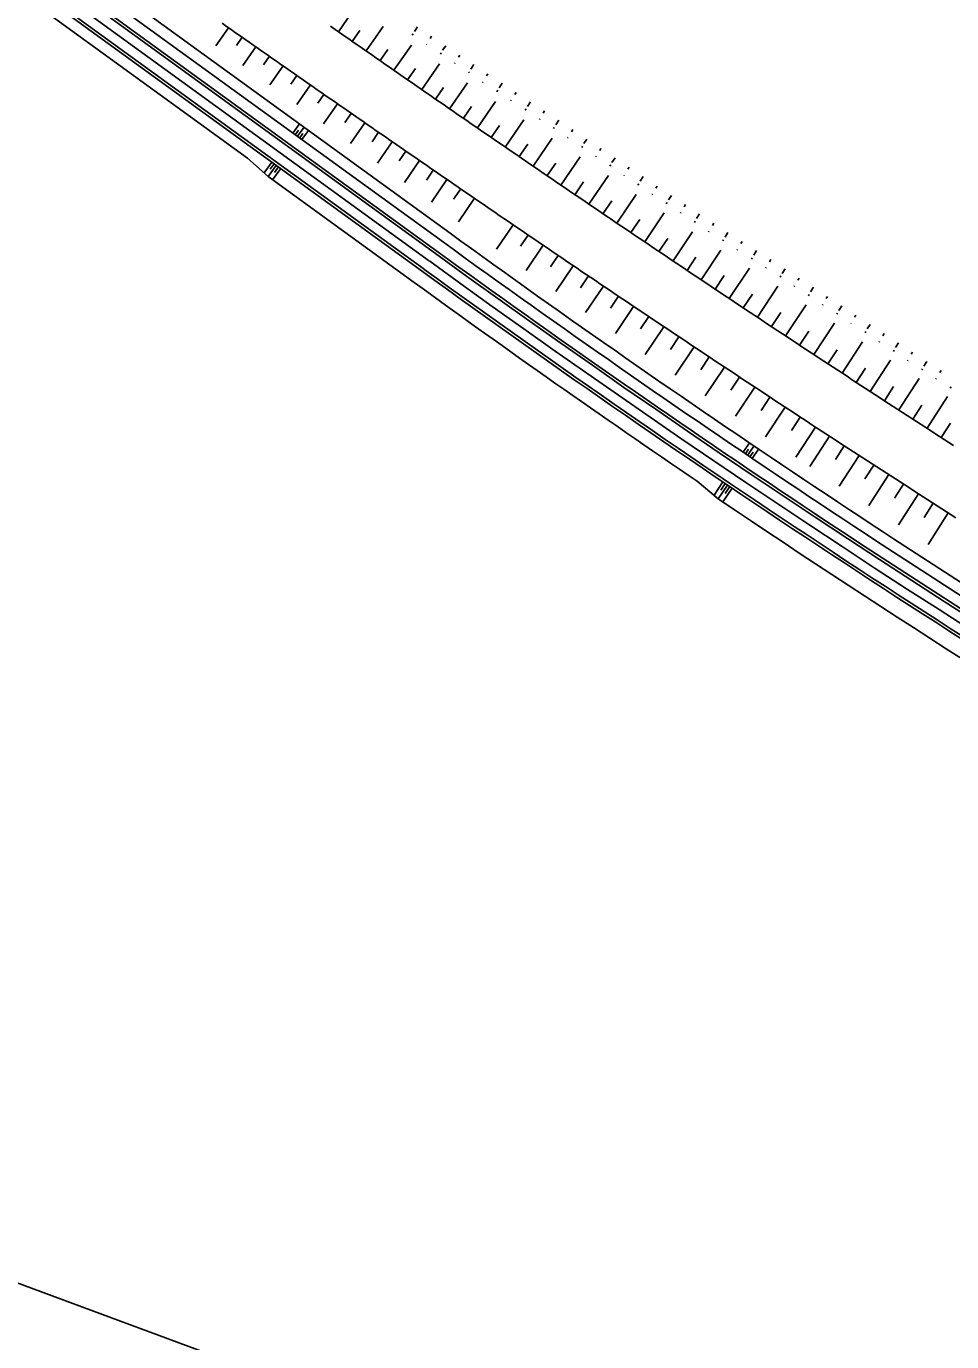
# Model space of a CAD drawing. Extents: x -552278 to -547230, y -1151007 to -1148251.
# Drawn here: x -549733.9 to -549566.4, y -1149699.7 to -1149461.7 of the extents above; entities that cross this region are included whole.
import ezdxf

# ---------------------------------------------------------------- set-up
doc = ezdxf.new("R2010")
doc.units = 0
doc.layers.add('u_trat navrh', color=7, linetype='Continuous')
doc.layers.add('x_formát_rám', color=7, linetype='Continuous')

msp = doc.modelspace()

# ---------------------------------------------------------------- linework, layer by layer
at = {"layer": 'u_trat navrh'}
for p, q in [((-549659.84, -1149502.8), (-549823.82, -1149383.82)), ((-549662.19, -1149506.04), (-549789.85, -1149413.41)), ((-549661.89, -1149505.63), (-549789.56, -1149413.01)), ((-549657.17, -1149499.12), (-549722.94, -1149451.4)), ((-549658.37, -1149500.77), (-549724.22, -1149453)), ((-549659.54, -1149502.39), (-549725.48, -1149454.56)), ((-549677.39, -1149462.67), (-549674.36, -1149458.32)), ((-549693.84, -1149485.54), (-549730.26, -1149459.12)), ((-549697.26, -1149461.96), (-549699.54, -1149465.22)), ((-549694.79, -1149463.68), (-549695.83, -1149465.17)), ((-549674.88, -1149464.42), (-549673.49, -1149462.43)), ((-549672.37, -1149466.16), (-549669.27, -1149461.71)), ((-549664.01, -1149463.32), (-549663.86, -1149463.09)), ((-549663.05, -1149461.81), (-549663.61, -1149462.64)), ((-549660.51, -1149463.51), (-549660.76, -1149463.88)), ((-549692.33, -1149465.41), (-549694.67, -1149468.76)), ((-549669.85, -1149467.91), (-549668.45, -1149465.88)), ((-549667.34, -1149469.65), (-549664.18, -1149465.1)), ((-549661.46, -1149465.01), (-549661.4, -1149464.91)), ((-549657.96, -1149465.21), (-549658.52, -1149466.04)), ((-549689.86, -1149467.13), (-549690.93, -1149468.66)), ((-549662.31, -1149473.13), (-549659.1, -1149468.49)), ((-549658.91, -1149466.71), (-549658.77, -1149466.5)), ((-549656.37, -1149468.42), (-549656.3, -1149468.32)), ((-549655.42, -1149466.91), (-549655.67, -1149467.29)), ((-549687.4, -1149468.85), (-549689.8, -1149472.29)), ((-549684.93, -1149470.58), (-549686.02, -1149472.14)), ((-549664.85, -1149471.38), (-549663.41, -1149469.31)), ((-549653.82, -1149470.13), (-549653.67, -1149469.91)), ((-549652.87, -1149468.62), (-549653.43, -1149469.45)), ((-549650.31, -1149470.3), (-549650.56, -1149470.68)), ((-549682.46, -1149472.3), (-549684.92, -1149475.83)), ((-549659.8, -1149474.87), (-549658.34, -1149472.77)), ((-549657.28, -1149476.61), (-549654.03, -1149471.9)), ((-549651.28, -1149471.84), (-549651.21, -1149471.73)), ((-549648.73, -1149473.54), (-549648.56, -1149473.27)), ((-549647.75, -1149471.98), (-549648.3, -1149472.82)), ((-549679.99, -1149474.01), (-549681.11, -1149475.63)), ((-549652.24, -1149480.08), (-549648.94, -1149475.28)), ((-549646.16, -1149475.2), (-549646.09, -1149475.09)), ((-549645.19, -1149473.66), (-549645.44, -1149474.04)), ((-549642.63, -1149475.34), (-549643.18, -1149476.18)), ((-549677.52, -1149475.73), (-549680.05, -1149479.36)), ((-549675.05, -1149477.45), (-549676.2, -1149479.1)), ((-549654.76, -1149478.34), (-549653.29, -1149476.21)), ((-549643.59, -1149476.87), (-549643.43, -1149476.63)), ((-549640.07, -1149477.02), (-549640.32, -1149477.4)), ((-549685.61, -1149481.01), (-549684.41, -1149479.36)), ((-549684.8, -1149481.6), (-549683.6, -1149479.95)), ((-549672.58, -1149479.16), (-549675.17, -1149482.9)), ((-549649.72, -1149481.81), (-549648.22, -1149479.62)), ((-549647.2, -1149483.54), (-549643.81, -1149478.61)), ((-549641.01, -1149478.53), (-549640.95, -1149478.43)), ((-549638.44, -1149480.19), (-549638.31, -1149480)), ((-549637.51, -1149478.7), (-549638.06, -1149479.54)), ((-549634.95, -1149480.38), (-549635.2, -1149480.76)), ((-549685.2, -1149481.31), (-549684.6, -1149480.48)), ((-549684.39, -1149481.89), (-549683.8, -1149481.07)), ((-549683.99, -1149482.19), (-549682.79, -1149480.54)), ((-549670.11, -1149480.87), (-549671.29, -1149482.58)), ((-549667.63, -1149482.58), (-549670.3, -1149486.44)), ((-549642.15, -1149487), (-549638.69, -1149481.93)), ((-549635.9, -1149481.9), (-549635.83, -1149481.8)), ((-549632.41, -1149482.09), (-549632.96, -1149482.91)), ((-549665.16, -1149484.29), (-549666.37, -1149486.05)), ((-549644.67, -1149485.27), (-549643.13, -1149483.01)), ((-549633.35, -1149483.61), (-549633.2, -1149483.38)), ((-549630.81, -1149485.31), (-549630.74, -1149485.21)), ((-549629.86, -1149483.79), (-549630.11, -1149484.16)), ((-549693.84, -1149485.54), (-549690.08, -1149488.88)), ((-549690.84, -1149488.22), (-549689.43, -1149486.27)), ((-549688.62, -1149486.86), (-549690.08, -1149488.88)), ((-549689.74, -1149487.56), (-549689.02, -1149486.57)), ((-549687.81, -1149487.45), (-549689.28, -1149489.47)), ((-549688.21, -1149487.15), (-549688.95, -1149488.17)), ((-549662.68, -1149486), (-549665.42, -1149489.97)), ((-549639.62, -1149488.72), (-549638.06, -1149486.43)), ((-549637.1, -1149490.44), (-549633.62, -1149485.33)), ((-549628.25, -1149487.01), (-549628.11, -1149486.79)), ((-549627.32, -1149485.49), (-549627.87, -1149486.32)), ((-549624.77, -1149487.2), (-549625.02, -1149487.57)), ((-549663.66, -1149508.06), (-549690.08, -1149488.88)), ((-549660.21, -1149487.71), (-549661.46, -1149489.52)), ((-549657.73, -1149489.41), (-549660.55, -1149493.51)), ((-549634.57, -1149492.16), (-549633, -1149489.85)), ((-549632.04, -1149493.88), (-549628.53, -1149488.72)), ((-549625.69, -1149488.69), (-549625.64, -1149488.61)), ((-549622.23, -1149488.9), (-549622.78, -1149489.73)), ((-549655.25, -1149491.11), (-549656.53, -1149492.99)), ((-549626.97, -1149497.31), (-549623.47, -1149492.13)), ((-549623.17, -1149490.43), (-549623.02, -1149490.2)), ((-549620.61, -1149492.11), (-549620.54, -1149492.01)), ((-549619.68, -1149490.59), (-549619.92, -1149490.97)), ((-549617.12, -1149492.28), (-549617.67, -1149493.11)), ((-549652.77, -1149492.82), (-549655.67, -1149497.05)), ((-549629.51, -1149495.6), (-549627.92, -1149493.26)), ((-549618.05, -1149493.8), (-549617.91, -1149493.58)), ((-549614.56, -1149493.96), (-549614.81, -1149494.34)), ((-549624.44, -1149499.03), (-549622.85, -1149496.68)), ((-549621.95, -1149500.7), (-549618.42, -1149495.46)), ((-549615.5, -1149495.5), (-549615.43, -1149495.39)), ((-549612.95, -1149497.19), (-549612.79, -1149496.95)), ((-549612.01, -1149495.65), (-549612.56, -1149496.49)), ((-549645.78, -1149497.59), (-549648.8, -1149502.01)), ((-549643.05, -1149499.46), (-549644.42, -1149501.48)), ((-549616.83, -1149504.15), (-549613.28, -1149498.86)), ((-549610.39, -1149498.88), (-549610.32, -1149498.77)), ((-549609.45, -1149497.34), (-549609.7, -1149497.71)), ((-549606.89, -1149499.01), (-549607.42, -1149499.86)), ((-549640.32, -1149501.31), (-549643.42, -1149505.87)), ((-549619.37, -1149502.44), (-549617.77, -1149500.07)), ((-549607.82, -1149500.54), (-549607.67, -1149500.31)), ((-549604.29, -1149500.64), (-549604.53, -1149501.02)), ((-549637.6, -1149503.16), (-549639.01, -1149505.24)), ((-549614.29, -1149505.85), (-549612.69, -1149503.47)), ((-549611.75, -1149507.55), (-549608.16, -1149502.19)), ((-549605.22, -1149502.17), (-549605.16, -1149502.07)), ((-549602.63, -1149503.8), (-549602.48, -1149503.57)), ((-549601.7, -1149502.27), (-549602.23, -1149503.12)), ((-549599.11, -1149503.9), (-549599.35, -1149504.28)), ((-549634.88, -1149505.01), (-549638.05, -1149509.69)), ((-549606.66, -1149510.95), (-549602.99, -1149505.44)), ((-549600.03, -1149505.43), (-549599.97, -1149505.33)), ((-549596.53, -1149505.56), (-549597.08, -1149506.39)), ((-549632.15, -1149506.85), (-549633.59, -1149508.99)), ((-549629.42, -1149508.69), (-549632.66, -1149513.5)), ((-549609.2, -1149509.25), (-549607.57, -1149506.81)), ((-549601.56, -1149514.34), (-549597.84, -1149508.73)), ((-549597.46, -1149507.09), (-549597.31, -1149506.87)), ((-549594.89, -1149508.77), (-549594.83, -1149508.67)), ((-549593.97, -1149507.24), (-549594.22, -1149507.61)), ((-549591.41, -1149508.91), (-549591.96, -1149509.75)), ((-549626.69, -1149510.53), (-549628.16, -1149512.72)), ((-549604.11, -1149512.64), (-549602.44, -1149510.13)), ((-549592.33, -1149510.44), (-549592.18, -1149510.22)), ((-549588.85, -1149510.59), (-549589.1, -1149510.97)), ((-549623.96, -1149512.37), (-549627.26, -1149517.28)), ((-549599.01, -1149516.03), (-549597.34, -1149513.49)), ((-549596.46, -1149517.71), (-549592.73, -1149512.06)), ((-549589.76, -1149512.12), (-549589.7, -1149512.02)), ((-549587.2, -1149513.8), (-549587.06, -1149513.58)), ((-549586.29, -1149512.27), (-549586.83, -1149513.11)), ((-549621.22, -1149514.2), (-549622.72, -1149516.44)), ((-549618.49, -1149516.04), (-549621.85, -1149521.05)), ((-549591.36, -1149521.08), (-549587.63, -1149515.41)), ((-549584.64, -1149515.48), (-549584.57, -1149515.38)), ((-549583.73, -1149513.95), (-549583.97, -1149514.32)), ((-549581.16, -1149515.63), (-549581.71, -1149516.46)), ((-549615.75, -1149517.87), (-549617.27, -1149520.15)), ((-549593.91, -1149519.4), (-549592.23, -1149516.85)), ((-549582.08, -1149517.17), (-549581.93, -1149516.94)), ((-549578.6, -1149517.3), (-549578.85, -1149517.68)), ((-549613.01, -1149519.69), (-549616.42, -1149524.81)), ((-549588.8, -1149522.76), (-549587.12, -1149520.21)), ((-549586.24, -1149524.43), (-549582.53, -1149518.76)), ((-549579.52, -1149518.85), (-549579.45, -1149518.75)), ((-549576.95, -1149520.53), (-549576.8, -1149520.29)), ((-549576.04, -1149518.98), (-549576.58, -1149519.81)), ((-549573.47, -1149520.65), (-549573.72, -1149521.03)), ((-549610.27, -1149521.52), (-549611.82, -1149523.84)), ((-549581.16, -1149527.75), (-549577.46, -1149522.08)), ((-549574.39, -1149522.2), (-549574.32, -1149522.1)), ((-549570.91, -1149522.33), (-549571.46, -1149523.16)), ((-549607.53, -1149523.34), (-549610.98, -1149528.54)), ((-549604.79, -1149525.16), (-549606.35, -1149527.52)), ((-549583.68, -1149526.11), (-549582.02, -1149523.56)), ((-549575.99, -1149531.11), (-549572.31, -1149525.44)), ((-549571.82, -1149523.87), (-549571.67, -1149523.64)), ((-549569.25, -1149525.54), (-549569.18, -1149525.43)), ((-549568.33, -1149523.98), (-549568.57, -1149524.36)), ((-549602.04, -1149526.97), (-549605.53, -1149532.26)), ((-549578.56, -1149529.45), (-549576.9, -1149526.89)), ((-549566.65, -1149527.15), (-549566.51, -1149526.93)), ((-549599.29, -1149528.78), (-549600.87, -1149531.18)), ((-549573.42, -1149532.77), (-549571.77, -1149530.22)), ((-549570.85, -1149534.43), (-549567.15, -1149528.7)), ((-549596.54, -1149530.59), (-549600.07, -1149535.96)), ((-549593.79, -1149532.4), (-549595.38, -1149534.83)), ((-549616.72, -1149534.1), (-549616.72, -1149534.1)), ((-549591.03, -1149534.2), (-549594.59, -1149539.64)), ((-549568.28, -1149536.09), (-549566.61, -1149533.49)), ((-549604.15, -1149538.76), (-549603.01, -1149537.07)), ((-549588.52, -1149535.84), (-549592.09, -1149541.32)), ((-549603.73, -1149539.04), (-549603.16, -1149538.19)), ((-549603.32, -1149539.32), (-549602.18, -1149537.63)), ((-549602.91, -1149539.6), (-549602.33, -1149538.75)), ((-549602.49, -1149539.88), (-549601.35, -1149538.18)), ((-549585.84, -1149537.59), (-549587.45, -1149540.07)), ((-549583.16, -1149539.33), (-549586.75, -1149544.87)), ((-549580.47, -1149541.07), (-549582.1, -1149543.58)), ((-549612.44, -1149544.01), (-549608.64, -1149547.19)), ((-549609.41, -1149546.54), (-549607.79, -1149544.14)), ((-549606.96, -1149544.7), (-549608.64, -1149547.19)), ((-549608.2, -1149545.64), (-549607.37, -1149544.42)), ((-549577.79, -1149542.81), (-549581.4, -1149548.4)), ((-549575.1, -1149544.55), (-549576.73, -1149547.07)), ((-549606.13, -1149545.26), (-549607.81, -1149547.75)), ((-549606.54, -1149544.98), (-549607.38, -1149546.23)), ((-549572.41, -1149546.28), (-549576.04, -1149551.92)), ((-549569.72, -1149548), (-549571.35, -1149550.56)), ((-549567.02, -1149549.73), (-549570.66, -1149555.43))]:
    msp.add_line(p, q, dxfattribs=at)
for points in [[(-549824.85, -1149385.24), (-549660.87, -1149504.21)], [(-549698.43, -1149461.13), (-549697.61, -1149461.71), (-549696.79, -1149462.28), (-549695.98, -1149462.86), (-549695.16, -1149463.43), (-549694.34, -1149464), (-549693.52, -1149464.58), (-549692.7, -1149465.15), (-549691.88, -1149465.72), (-549691.06, -1149466.3), (-549690.24, -1149466.87), (-549689.42, -1149467.44), (-549688.6, -1149468.02), (-549687.78, -1149468.59), (-549686.96, -1149469.16), (-549686.13, -1149469.74), (-549685.31, -1149470.31), (-549684.49, -1149470.88), (-549683.67, -1149471.45), (-549682.85, -1149472.02), (-549682.03, -1149472.6), (-549681.21, -1149473.17), (-549680.39, -1149473.74), (-549679.57, -1149474.31), (-549678.74, -1149474.88), (-549677.92, -1149475.45), (-549677.1, -1149476.02), (-549676.28, -1149476.59), (-549675.46, -1149477.17), (-549674.63, -1149477.74), (-549673.81, -1149478.31), (-549672.99, -1149478.88), (-549672.17, -1149479.45), (-549671.35, -1149480.02), (-549670.52, -1149480.59), (-549669.7, -1149481.15), (-549668.88, -1149481.72), (-549668.05, -1149482.29), (-549667.23, -1149482.86), (-549666.41, -1149483.43), (-549665.58, -1149484), (-549664.76, -1149484.57), (-549663.94, -1149485.14), (-549663.11, -1149485.7), (-549662.29, -1149486.27), (-549661.46, -1149486.84), (-549660.64, -1149487.41), (-549659.82, -1149487.98), (-549658.99, -1149488.54), (-549658.17, -1149489.11), (-549657.34, -1149489.68), (-549656.52, -1149490.24), (-549655.69, -1149490.81), (-549654.87, -1149491.38), (-549654.04, -1149491.94), (-549653.22, -1149492.51), (-549652.39, -1149493.07), (-549651.56, -1149493.64), (-549650.74, -1149494.2), (-549649.91, -1149494.77), (-549649.09, -1149495.33), (-549648.26, -1149495.9), (-549647.43, -1149496.46), (-549646.61, -1149497.03), (-549645.78, -1149497.59), (-549644.95, -1149498.16), (-549644.13, -1149498.72), (-549643.3, -1149499.28), (-549642.47, -1149499.85), (-549641.65, -1149500.41), (-549640.82, -1149500.97), (-549639.99, -1149501.54), (-549639.16, -1149502.1), (-549638.33, -1149502.66), (-549637.51, -1149503.22), (-549636.68, -1149503.78), (-549635.85, -1149504.35), (-549635.02, -1149504.91), (-549634.19, -1149505.47), (-549633.36, -1149506.03), (-549632.53, -1149506.59), (-549631.7, -1149507.15), (-549630.87, -1149507.71), (-549630.05, -1149508.27), (-549629.22, -1149508.83), (-549628.39, -1149509.39), (-549627.56, -1149509.95), (-549626.73, -1149510.51), (-549625.89, -1149511.07), (-549625.06, -1149511.63), (-549624.23, -1149512.19), (-549623.4, -1149512.74), (-549622.57, -1149513.3), (-549621.74, -1149513.86), (-549620.91, -1149514.42), (-549620.08, -1149514.97), (-549619.25, -1149515.53), (-549618.41, -1149516.09), (-549617.58, -1149516.64), (-549616.75, -1149517.2), (-549615.92, -1149517.76), (-549615.08, -1149518.31), (-549614.25, -1149518.87), (-549613.42, -1149519.42), (-549612.59, -1149519.98), (-549611.75, -1149520.53), (-549610.92, -1149521.09), (-549610.09, -1149521.64), (-549609.25, -1149522.2), (-549608.42, -1149522.75), (-549607.58, -1149523.3), (-549606.75, -1149523.86), (-549605.91, -1149524.41), (-549605.08, -1149524.96), (-549604.25, -1149525.51), (-549603.41, -1149526.07), (-549602.57, -1149526.62), (-549601.74, -1149527.17), (-549600.9, -1149527.72), (-549600.07, -1149528.27), (-549599.23, -1149528.82), (-549598.4, -1149529.37), (-549597.56, -1149529.92), (-549596.72, -1149530.47), (-549595.89, -1149531.02), (-549595.05, -1149531.57), (-549594.21, -1149532.12), (-549593.37, -1149532.67), (-549592.54, -1149533.22), (-549591.7, -1149533.77), (-549590.86, -1149534.32), (-549590.02, -1149534.86), (-549589.19, -1149535.41), (-549588.35, -1149535.96), (-549587.51, -1149536.5), (-549586.67, -1149537.05), (-549585.83, -1149537.6), (-549584.99, -1149538.14), (-549584.15, -1149538.69), (-549583.31, -1149539.23), (-549582.47, -1149539.78), (-549581.63, -1149540.32), (-549580.79, -1149540.87), (-549579.95, -1149541.41), (-549579.11, -1149541.96), (-549578.27, -1149542.5), (-549577.43, -1149543.04), (-549576.59, -1149543.59), (-549575.75, -1149544.13), (-549574.9, -1149544.67), (-549574.06, -1149545.21), (-549573.22, -1149545.75), (-549572.38, -1149546.3), (-549571.53, -1149546.84), (-549570.69, -1149547.38), (-549569.85, -1149547.92), (-549569.01, -1149548.46), (-549568.16, -1149549), (-549567.32, -1149549.54), (-549566.47, -1149550.08), (-549565.63, -1149550.61)], [(-549678.8, -1149461.68), (-549677.98, -1149462.26), (-549677.16, -1149462.83), (-549676.34, -1149463.4), (-549675.52, -1149463.97), (-549674.7, -1149464.54), (-549673.88, -1149465.11), (-549673.06, -1149465.68), (-549672.24, -1149466.25), (-549671.42, -1149466.82), (-549670.6, -1149467.39), (-549669.78, -1149467.96), (-549668.95, -1149468.53), (-549668.13, -1149469.1), (-549667.31, -1149469.67), (-549666.49, -1149470.24), (-549665.67, -1149470.81), (-549664.85, -1149471.38), (-549664.03, -1149471.95), (-549663.2, -1149472.52), (-549662.38, -1149473.08), (-549661.56, -1149473.65), (-549660.74, -1149474.22), (-549659.92, -1149474.79), (-549659.09, -1149475.36), (-549658.27, -1149475.92), (-549657.45, -1149476.49), (-549656.63, -1149477.06), (-549655.8, -1149477.63), (-549654.98, -1149478.19), (-549654.16, -1149478.76), (-549653.33, -1149479.33), (-549652.51, -1149479.89), (-549651.69, -1149480.46), (-549650.86, -1149481.02), (-549650.04, -1149481.59), (-549649.22, -1149482.16), (-549648.39, -1149482.72), (-549647.57, -1149483.29), (-549646.74, -1149483.85), (-549645.92, -1149484.42), (-549645.09, -1149484.98), (-549644.27, -1149485.55), (-549643.45, -1149486.11), (-549642.62, -1149486.67), (-549641.8, -1149487.24), (-549640.97, -1149487.8), (-549640.14, -1149488.36), (-549639.32, -1149488.93), (-549638.49, -1149489.49), (-549637.67, -1149490.05), (-549636.84, -1149490.61), (-549636.02, -1149491.18), (-549635.19, -1149491.74), (-549634.36, -1149492.3), (-549633.54, -1149492.86), (-549632.71, -1149493.42), (-549631.88, -1149493.99), (-549631.06, -1149494.55), (-549630.23, -1149495.11), (-549629.4, -1149495.67), (-549628.58, -1149496.23), (-549628.19, -1149496.49), (-549627.75, -1149496.79), (-549626.92, -1149497.35), (-549626.09, -1149497.91), (-549625.27, -1149498.47), (-549624.44, -1149499.03), (-549623.61, -1149499.59), (-549622.78, -1149500.14), (-549621.95, -1149500.7), (-549621.12, -1149501.26), (-549620.3, -1149501.82), (-549619.47, -1149502.38), (-549618.64, -1149502.93), (-549617.81, -1149503.49), (-549616.98, -1149504.05), (-549616.15, -1149504.6), (-549615.32, -1149505.16), (-549614.49, -1149505.72), (-549613.66, -1149506.27), (-549612.83, -1149506.83), (-549612, -1149507.39), (-549611.17, -1149507.94), (-549610.34, -1149508.5), (-549609.51, -1149509.05), (-549608.68, -1149509.6), (-549607.85, -1149510.16), (-549607.01, -1149510.71), (-549606.18, -1149511.27), (-549605.35, -1149511.82), (-549604.52, -1149512.37), (-549603.69, -1149512.93), (-549602.86, -1149513.48), (-549602.02, -1149514.03), (-549601.19, -1149514.58), (-549600.36, -1149515.14), (-549599.52, -1149515.69), (-549598.69, -1149516.24), (-549597.86, -1149516.79), (-549597.03, -1149517.34), (-549596.19, -1149517.89), (-549595.36, -1149518.44), (-549594.52, -1149518.99), (-549593.69, -1149519.54), (-549592.86, -1149520.09), (-549592.02, -1149520.64), (-549591.19, -1149521.19), (-549590.35, -1149521.74), (-549589.52, -1149522.29), (-549588.68, -1149522.83), (-549587.85, -1149523.38), (-549587.01, -1149523.93), (-549586.17, -1149524.48), (-549585.34, -1149525.02), (-549584.5, -1149525.57), (-549583.67, -1149526.12), (-549582.83, -1149526.66), (-549581.99, -1149527.21), (-549581.16, -1149527.75), (-549580.32, -1149528.3), (-549579.48, -1149528.84), (-549578.65, -1149529.39), (-549577.81, -1149529.93), (-549576.97, -1149530.47), (-549576.13, -1149531.02), (-549575.29, -1149531.56), (-549574.46, -1149532.1), (-549573.62, -1149532.65), (-549572.78, -1149533.19), (-549571.94, -1149533.73), (-549571.1, -1149534.27), (-549570.26, -1149534.81), (-549569.42, -1149535.36), (-549568.58, -1149535.9), (-549567.74, -1149536.44), (-549566.9, -1149536.98), (-549566.06, -1149537.52)]]:
    msp.add_lwpolyline(points, dxfattribs=at)
for radius, start, end in [(1993.71, 234.03846, 238.52072), (1995.75, 234.03846, 238.52372), (2000, 234.03846, 246.83017), (1998.25, 234.03846, 246.83017), (1997.75, 234.03846, 238.52666), (2002.25, 234.03846, 239.1911), (2001.75, 234.03846, 239.1911), (2004.75, 234.03846, 235.82679), (2005.25, 235.96784, 239.1911)]:
    msp.add_arc((-548486.38, -1147885.39), radius, start, end, dxfattribs=at)
at = {"layer": 'x_formát_rám'}
msp.add_lwpolyline([(-551013.31, -1150148.65), (-548712.99, -1151001.15), (-548408.91, -1150180.65), (-550709.24, -1149328.16)], close=True, dxfattribs=at)

doc.saveas('drawing.dxf')
